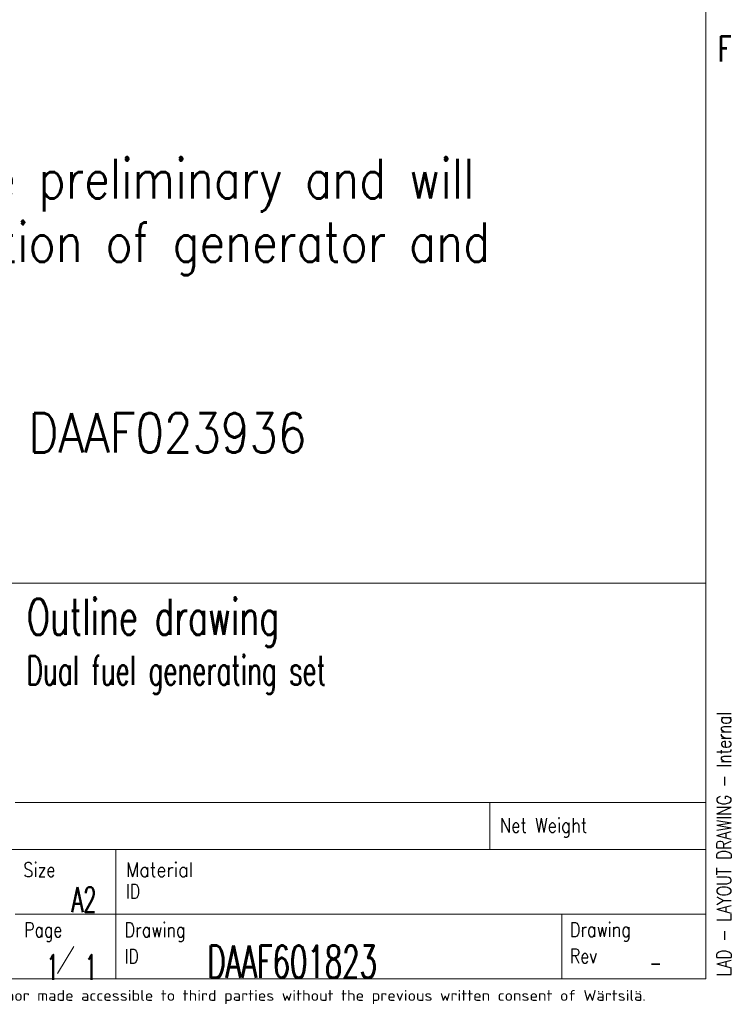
# Model space of a CAD drawing. Header units: millimetres. Extents: x 0 to 29700, y -16 to 21000.
# Tile 272 of 357: x 24680 to 29628, y 72 to 6919. Entities that reach past the tile are written whole.
import ezdxf

# ---------------------------------------------------------------- set-up
doc = ezdxf.new("R2010")
doc.units = ezdxf.units.MM
for name, color, linetype, true_color in [('1', 7, 'Continuous', 0xffffff), ('210', 7, 'Continuous', 0xffffff), ('254', 7, 'Continuous', 0xffffff)]:
    doc.layers.add(name, color=color, linetype=linetype, true_color=true_color)
doc.styles.add('iso-1', font='isocp.shx')
doc.styles.add('latin_extended', font='simplex.shx')

msp = doc.modelspace()

# ---------------------------------------------------------------- linework, layer by layer
at = {"layer": '1', "color": 7, "linetype": 'Continuous', "lineweight": 18}
msp.add_line((20200, 3000), (29450, 3000), dxfattribs=at)
at = {"layer": '210', "color": 7, "linetype": 'Continuous', "lineweight": 18}
for p, q in [((29450, 250), (29450, 20750)), ((20200, 3000), (29450, 3000)), ((250, 250), (29450, 250))]:
    msp.add_line(p, q, dxfattribs=at)
at = {"layer": '210', "color": 7, "linetype": 'Continuous', "lineweight": 13}
for p, q in [((24649.765, 1475.002), (29450, 1475.002)), ((27949.78, 1150.002), (27949.78, 1475.002)), ((20200.02, 1150.002), (29450.02, 1150.002)), ((25349.764, 1150.002), (25349.763, 699.999)), ((29450, 699.999), (24649.763, 699.999)), ((25349.764, 249.999), (25349.764, 700.002)), ((28449.999, 250), (28449.999, 699.999))]:
    msp.add_line(p, q, dxfattribs=at)
at = {"layer": '210', "color": 3, "linetype": 'Continuous', "lineweight": 13}
msp.add_line((24943.647, 287.729), (25057.102, 474.81), dxfattribs=at)

# ---------------------------------------------------------------- texts
at = {"layer": '210', "color": 211, "linetype": 'Continuous', "lineweight": 18, "attachment_point": 7, "line_spacing_factor": 0.963855, "style": 'latin_extended'}
for s, insert, char_height in [('\\W0.7067;F', (29533.887, 6629.555), 175), ('\\W0.8446;Net Weight', (28017.58, 1233.318), 100), ('\\W0.8289;Size', (24705.065, 958.316), 100), ('\\W0.8988;Material', (25419.066, 958.316), 100), ('\\W0.7905;ID', (25419.066, 808.316), 100), ('\\W0.7995;Page', (24711.624, 507), 100), ('\\W0.8174;Drawing', (25409.362, 507), 100), ('\\W0.8174;Drawing', (28505.3, 508.315), 100), ('\\W0.7905;ID', (25409.362, 357), 100), ('\\W0.8107;Rev', (28505.299, 358.069), 100)]:
    msp.add_mtext(s, dxfattribs=dict(at, insert=insert, char_height=char_height))
at = {"layer": '210', "color": 3, "linetype": 'Continuous', "lineweight": 18, "attachment_point": 7, "line_spacing_factor": 0.963855, "style": 'latin_extended'}
for s, insert, char_height in [('\\W0.6796;Outline drawing', (24729.703, 2558.291), 250), ('\\W0.6344;Dual fuel generating set', (24727.053, 2228.084), 200), ('\\W1.0000;', (24727.053, 1882.706), 200), ('\\W1.0000;', (24727.053, 1529.134), 200), ('\\W1.0000;', (28798.238, 1173.93), 175), ('\\W0.6107;A2', (25040.162, 712.588), 175), ('\\W0.4145; ', (25984.98, 714.567), 225), ('\\W0.6273;DAAF601823', (25984.98, 255.833), 225), ('\\W0.5906;1', (24864.561, 241.554), 175), ('\\W0.5906;1', (25130.886, 241.554), 175), ('\\W0.3464;-', (29058.895, 255.833), 225)]:
    msp.add_mtext(s, dxfattribs=dict(at, insert=insert, char_height=char_height))
at = {"layer": '210', "color": 3, "linetype": 'Continuous', "lineweight": 18, "insert": (29626.484, 266.999), "char_height": 100, "attachment_point": 7, "rotation": 90, "line_spacing_factor": 0.963855, "style": 'latin_extended'}
msp.add_mtext('\\W0.7779;LAD - LAYOUT DRAWING - Internal', dxfattribs=at)
at = {"layer": '210', "color": 211, "linetype": 'Continuous', "lineweight": 13, "insert": (22946.98, 73.823), "char_height": 74.999998, "attachment_point": 7, "line_spacing_factor": 0.963855, "style": 'iso-1'}
msp.add_mtext('\\W1.2104;purpose nor copied in any way nor made accessible to third parties without the previous written consent of Wärtsilä.', dxfattribs=at)
at = {"layer": '254', "color": 2, "linetype": 'Continuous', "lineweight": 13, "insert": (20234.353, 3817.39), "char_height": 275, "attachment_point": 7, "line_spacing_factor": 0.963855, "style": 'latin_extended'}
msp.add_mtext('\\W0.8406;The drawing is for guidance\\P\\PDimensions and weights are preliminary and will \\Pchange depending on selection of generator and \\Pflexible coupling\\P\\PService spaces see drawing DAAF023936', dxfattribs=at)

doc.saveas('drawing.dxf')
